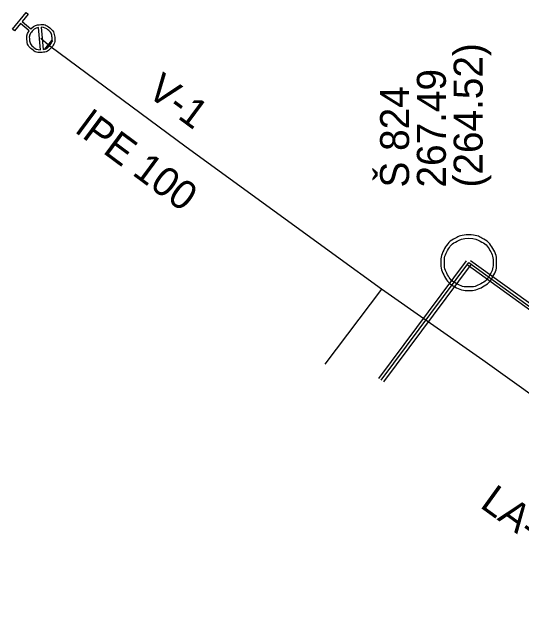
# Model space of a CAD drawing. Extents: x -592202 to -587539, y -1167222 to -1162672.
# Drawn here: x -590738.62 to -590715.78, y -1164364.75 to -1164336.98 of the extents above; entities that cross this region are included whole.
import ezdxf

# ---------------------------------------------------------------- set-up
doc = ezdxf.new("R2010")
doc.units = 0
for name, color, linetype in [('K Označení stoky', 7, 'Continuous'), ('K Označení šachty', 7, 'Continuous'), ('K Stoka', 7, 'Continuous'), ('K Stoka - okraje', 7, 'Continuous'), ('K Šachta', 7, 'Continuous'), ('VP Hydrant', 7, 'Continuous'), ('VP Řad', 7, 'Continuous'), ('VP Řad - označení', 7, 'Continuous'), ('VP Řad - popis', 7, 'Continuous'), ('VP Šoupě', 7, 'Continuous')]:
    doc.layers.add(name, color=color, linetype=linetype)

msp = doc.modelspace()

# ---------------------------------------------------------------- linework, layer by layer
at = {"layer": 'K Stoka'}
for p, q in [((-590722.08, -1164353.48), (-590718.15, -1164348.2)), ((-590718.15, -1164348.2), (-590695.39, -1164364.65))]:
    msp.add_line(p, q, dxfattribs=at)
at = {"layer": 'K Stoka - okraje'}
for p, q in [((-590722.18, -1164353.405), (-590718.25, -1164348.125)), ((-590718.077, -1164348.099), (-590695.317, -1164364.549)), ((-590718.05, -1164348.275), (-590721.98, -1164353.555)), ((-590695.463, -1164364.751), (-590718.223, -1164348.301))]:
    msp.add_line(p, q, dxfattribs=at)
at = {"layer": 'K Šachta'}
for points in [[(-590718.151, -1164346.95), (-590717.836, -1164346.95), (-590717.537, -1164347.111), (-590717.238, -1164347.272), (-590717.069, -1164347.573), (-590716.9, -1164347.874), (-590716.9, -1164348.201), (-590716.9, -1164348.526), (-590717.065, -1164348.823), (-590717.23, -1164349.12), (-590717.527, -1164349.285), (-590717.825, -1164349.45), (-590718.151, -1164349.45), (-590718.475, -1164349.45), (-590718.773, -1164349.285), (-590719.07, -1164349.12), (-590719.235, -1164348.823), (-590719.4, -1164348.526), (-590719.4, -1164348.201), (-590719.4, -1164347.874), (-590719.232, -1164347.573), (-590719.064, -1164347.272), (-590718.766, -1164347.111), (-590718.467, -1164346.95), (-590718.151, -1164346.95)], [(-590718.15, -1164347.106), (-590718.427, -1164347.106), (-590718.689, -1164347.247), (-590718.951, -1164347.388), (-590719.097, -1164347.651), (-590719.244, -1164347.913), (-590719.244, -1164348.2), (-590719.244, -1164348.484), (-590719.099, -1164348.744), (-590718.954, -1164349.004), (-590718.694, -1164349.149), (-590718.433, -1164349.294), (-590718.15, -1164349.294), (-590717.867, -1164349.294), (-590717.606, -1164349.149), (-590717.346, -1164349.004), (-590717.201, -1164348.744), (-590717.056, -1164348.484), (-590717.056, -1164348.2), (-590717.056, -1164347.913), (-590717.205, -1164347.651), (-590717.353, -1164347.388), (-590717.614, -1164347.247), (-590717.875, -1164347.106), (-590718.15, -1164347.106)]]:
    msp.add_open_spline(points, degree=3, dxfattribs=at)
at = {"layer": 'VP Hydrant'}
for points in [[(-590737.866, -1164337.797), (-590738.261, -1164337.47), (-590738.536, -1164337.802), (-590738.624, -1164337.728), (-590738.001, -1164336.976), (-590737.913, -1164337.05), (-590738.188, -1164337.382), (-590737.793, -1164337.709)], [(-590737.36, -1164338.659), (-590737.454, -1164337.652)], [(-590737.34, -1164337.641), (-590737.246, -1164338.648)]]:
    msp.add_lwpolyline(points, dxfattribs=at)
for points in [[(-590737.793, -1164337.709), (-590737.635, -1164337.547), (-590737.408, -1164337.527), (-590737.151, -1164337.504), (-590736.95, -1164337.67), (-590736.751, -1164337.835), (-590736.727, -1164338.092), (-590736.704, -1164338.349), (-590736.87, -1164338.55), (-590737.034, -1164338.748), (-590737.291, -1164338.773), (-590737.549, -1164338.797), (-590737.748, -1164338.632), (-590737.948, -1164338.466), (-590737.973, -1164338.209), (-590737.996, -1164337.981), (-590737.866, -1164337.797)], [(-590737.454, -1164337.652), (-590737.626, -1164337.685), (-590737.743, -1164337.826), (-590737.877, -1164337.989), (-590737.858, -1164338.198), (-590737.838, -1164338.406), (-590737.676, -1164338.541), (-590737.535, -1164338.658), (-590737.36, -1164338.659)], [(-590737.246, -1164338.648), (-590737.076, -1164338.613), (-590736.961, -1164338.474), (-590736.827, -1164338.312), (-590736.846, -1164338.103), (-590736.865, -1164337.894), (-590737.028, -1164337.759), (-590737.167, -1164337.644), (-590737.34, -1164337.641)]]:
    msp.add_open_spline(points, degree=3, dxfattribs=at)
at = {"layer": 'VP Řad'}
msp.add_line((-590722.06, -1164349.39), (-590724.6, -1164352.76), dxfattribs=at)
for points in [[(-590722.06, -1164349.39), (-590724.08, -1164347.93), (-590730.89, -1164342.98), (-590736.88, -1164338.54), (-590737, -1164338.44), (-590737.35, -1164338.15)], [(-590700.65, -1164364.65), (-590707.62, -1164359.66), (-590717.52, -1164352.58), (-590722.06, -1164349.39)]]:
    msp.add_lwpolyline(points, dxfattribs=at)
at = {"layer": 'VP Šoupě'}
msp.add_lwpolyline([(-590737.172, -1164338.622), (-590736.852, -1164338.238), (-590736.828, -1164338.258), (-590737.148, -1164338.642), (-590737.172, -1164338.622)], dxfattribs=at)

# ---------------------------------------------------------------- texts
at = {"layer": 'K Označení stoky'}
msp.add_text('LA-9', height=1.3, rotation=324.1421, dxfattribs=at).set_placement((-590717.696, -1164359.145))
at = {"layer": 'K Označení šachty'}
for s, p in [('(264.52)', (-590717.528, -1164344.832)), ('267.49', (-590719.178, -1164344.832)), ('Š 824', (-590720.828, -1164344.832))]:
    msp.add_text(s, height=1.3, rotation=90, dxfattribs=at).set_placement(p)
at = {"layer": 'VP Řad - označení'}
msp.add_text('V-1', height=1.3, rotation=323.4528, dxfattribs=at).set_placement((-590732.651, -1164340.66))
at = {"layer": 'VP Řad - popis'}
msp.add_text('lPE 100', height=1.3, rotation=323.4528, dxfattribs=at).set_placement((-590735.856, -1164342.33))

doc.saveas('drawing.dxf')
